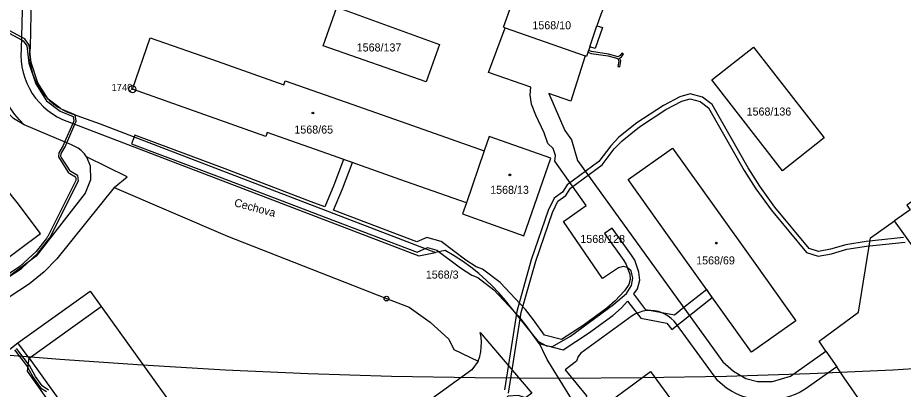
# Model space of a CAD drawing. Extents: x -644096 to -634268, y -1141430 to -1133463.
# Drawn here: x -638798.1 to -638609.9, y -1138437.2 to -1138358.4 of the extents above; entities that cross this region are included whole.
import ezdxf

# ---------------------------------------------------------------- set-up
doc = ezdxf.new("R2010")
doc.units = 0
for name, color, linetype in [('_CIVIL_CONSTRUCTION', 7, 'Continuous'), ('B_Hranice _3D', 7, 'Continuous'), ('M_Svah_Nasyp', 7, 'Continuous'), ('M_Svah_Zarez', 7, 'Continuous'), ('spodek_zarez', 7, 'Continuous'), ('svrsek_osa_terminal_VRT', 7, 'Continuous'), ('svrsek_osa_VRT', 7, 'Continuous'), ('svrsek_popisy_VRT', 7, 'Continuous'), ('terminal_VRT', 7, 'Continuous')]:
    doc.layers.add(name, color=color, linetype=linetype)

msp = doc.modelspace()

# ---------------------------------------------------------------- linework, layer by layer
at = {"layer": '_CIVIL_CONSTRUCTION'}
for centre, radius in [((-638773.7, -1138373.56), 0.75), ((-638773.7, -1138373.56), 0.03), ((-638719.74, -1138417.98), 0.5), ((-638719.74, -1138417.98), 0.0303)]:
    msp.add_circle(centre, radius, dxfattribs=at)
at = {"layer": 'B_Hranice _3D'}
for points in [[(-638800.31, -1138413.61), (-638797.26, -1138411.59), (-638796.05, -1138410.44), (-638793.81, -1138408.32), (-638791.23, -1138405.07), (-638785.17, -1138393.01), (-638785.29, -1138391.88), (-638785.36, -1138391.84), (-638786.8, -1138391.01), (-638786.94, -1138390.92), (-638787.71, -1138389.7), (-638788.8, -1138387.96), (-638788.89, -1138387.82), (-638788.85, -1138387.24), (-638788.44, -1138386.53), (-638787.99, -1138385.76), (-638787.64, -1138384.96), (-638785.91, -1138381), (-638785.64, -1138380.37), (-638785.88, -1138379.02), (-638786.1, -1138378.93), (-638788.44, -1138377.97), (-638788.81, -1138377.82), (-638789.07, -1138377.62), (-638791.57, -1138375.68), (-638793.79, -1138372.23), (-638795.18, -1138367.92), (-638795.64, -1138364.21), (-638796.56, -1138362.9), (-638797.27, -1138362.52), (-638803.21, -1138359.34)], [(-638803.22, -1138359.9), (-638797.28, -1138363.08), (-638796.9, -1138363.28), (-638796.12, -1138364.39), (-638795.68, -1138368.02), (-638794.25, -1138372.45), (-638791.95, -1138376.02), (-638789.07, -1138378.26), (-638786.32, -1138379.38)], [(-638609.88, -1138405.06), (-638617.86, -1138405.87), (-638622.12, -1138406.55), (-638625.39, -1138407.5), (-638627.97, -1138407.96), (-638629.92, -1138407.34), (-638637.21, -1138398.56), (-638640.43, -1138394.17), (-638642.87, -1138390.27), (-638650.57, -1138376.85), (-638652.63, -1138375.23), (-638655.25, -1138374.57), (-638657.38, -1138375.16), (-638660.87, -1138377.04), (-638666.53, -1138380.7), (-638670.37, -1138383.75), (-638672.09, -1138385.61), (-638674.64, -1138388.89), (-638681.38, -1138393.84), (-638682.37, -1138395.4), (-638684.14, -1138396.66), (-638685.4, -1138399.31), (-638688.99, -1138409.78), (-638692.07, -1138420.74), (-638694.69, -1138437.34)], [(-638693.79, -1138438.02), (-638691.09, -1138420.96), (-638688.03, -1138410.08), (-638684.48, -1138399.69), (-638683.34, -1138397.32), (-638681.63, -1138396.1), (-638680.64, -1138394.54), (-638673.94, -1138389.61), (-638671.33, -1138386.25), (-638669.69, -1138384.49), (-638665.95, -1138381.52), (-638660.37, -1138377.9), (-638657, -1138376.1), (-638655.23, -1138375.61), (-638653.09, -1138376.15), (-638651.35, -1138377.51), (-638643.73, -1138390.79), (-638641.25, -1138394.73), (-638637.99, -1138399.18), (-638630.5, -1138408.2), (-638628.03, -1138408.98), (-638625.17, -1138408.48), (-638621.9, -1138407.53), (-638617.74, -1138406.87), (-638609.54, -1138406.04)], [(-638786.32, -1138379.38), (-638786.16, -1138380.31), (-638786.38, -1138380.82), (-638788.1, -1138384.77), (-638788.43, -1138385.54), (-638788.9, -1138386.33), (-638789.35, -1138387.08), (-638789.41, -1138387.94), (-638789.2, -1138388.27), (-638788.11, -1138390), (-638787.3, -1138391.3), (-638787.02, -1138391.46), (-638785.77, -1138392.18), (-638785.72, -1138392.58), (-638785.69, -1138392.91), (-638791.65, -1138404.79), (-638791.78, -1138404.96), (-638791.98, -1138405.21), (-638794.17, -1138407.98), (-638797.58, -1138411.19), (-638801.32, -1138413.68)], [(-638798.76, -1138428.86), (-638795.99, -1138432.44), (-638795.88, -1138432.64), (-638794.73, -1138434.8), (-638793.21, -1138436.88), (-638791.93, -1138437.72)], [(-638791.51, -1138437.4), (-638792.87, -1138436.52), (-638794.31, -1138434.54), (-638795.57, -1138432.16), (-638795.79, -1138431.87), (-638798.32, -1138428.6)]]:
    msp.add_lwpolyline(points, dxfattribs=at)
for points in [[(-638676.96, -1138365.75), (-638676.27, -1138366), (-638672.64, -1138366.52), (-638670.61, -1138367.06), (-638670.38, -1138367.61), (-638670.55, -1138368.75), (-638670.15, -1138368.81), (-638669.96, -1138367.55), (-638670.22, -1138366.97), (-638669.77, -1138366.69), (-638669.41, -1138366.13), (-638669.75, -1138365.91), (-638670.06, -1138366.39), (-638670.51, -1138366.68), (-638672.56, -1138366.12), (-638676.17, -1138365.6), (-638676.83, -1138365.37)], [(-638660.14, -1138423.22), (-638659.14, -1138424.55), (-638650.54, -1138417.72), (-638650.94, -1138417.15), (-638651.7, -1138416.09), (-638656.55, -1138419.9), (-638658.51, -1138421.5), (-638664.6, -1138420.35), (-638667.18, -1138416.95), (-638666.4, -1138415.9), (-638665.92, -1138414.11), (-638666.09, -1138412.36), (-638666.98, -1138409.82), (-638667.7, -1138408.76), (-638671.75, -1138403.06), (-638673.38, -1138404.21), (-638669.34, -1138409.9), (-638668.78, -1138410.72), (-638668.57, -1138411.4), (-638668.05, -1138412.8), (-638667.94, -1138413.93), (-638668.24, -1138415.02), (-638669.2, -1138416.32), (-638671.17, -1138418.49), (-638672.93, -1138420.04), (-638677.98, -1138423.7), (-638682.53, -1138426.68), (-638686.14, -1138425.74), (-638688.51, -1138422.48), (-638690.22, -1138420.32), (-638695.56, -1138414.6), (-638699.33, -1138411.75), (-638700.7, -1138411.22), (-638702.86, -1138409.84), (-638708.14, -1138405.88), (-638711.17, -1138405), (-638713.28, -1138405.95), (-638730.95, -1138399.26), (-638729.05, -1138394.68), (-638726.96, -1138389.13), (-638728.85, -1138388.47), (-638730.91, -1138393.94), (-638732.82, -1138398.55), (-638735.76, -1138397.44), (-638754.01, -1138390.48), (-638773.18, -1138383.31), (-638773.88, -1138385.19), (-638754.71, -1138392.36), (-638736.48, -1138399.3), (-638732.62, -1138400.77), (-638713.22, -1138408.11), (-638711.03, -1138407.12), (-638709.04, -1138407.7), (-638704, -1138411.48), (-638701.6, -1138413.02), (-638700.31, -1138413.51), (-638696.9, -1138416.1), (-638691.74, -1138421.62), (-638690.11, -1138423.68), (-638687.34, -1138427.5), (-638682.17, -1138428.84), (-638676.84, -1138425.34), (-638671.67, -1138421.6), (-638669.77, -1138419.91), (-638668.5, -1138418.52), (-638665.72, -1138422.17)]]:
    msp.add_lwpolyline(points, close=True, dxfattribs=at)
at = {"layer": 'M_Svah_Nasyp'}
for p, q in [((-638676.55, -1138364.56), (-638675.02, -1138360.11)), ((-638795.65, -1138430.64), (-638780.34, -1138419.68))]:
    msp.add_line(p, q, dxfattribs=at)
at = {"layer": 'M_Svah_Zarez'}
for centre in [(-638735.36, -1138378.62), (-638693.51, -1138391.74), (-638649.67, -1138406.22)]:
    msp.add_circle(centre, 0.175, dxfattribs=at)
at = {"layer": 'spodek_zarez'}
msp.add_circle((-638683.07, -1137056.85), 1378.08, dxfattribs=at)
at = {"layer": 'svrsek_osa_terminal_VRT'}
msp.add_arc((-642050.26, -1145189.6), 8802.25, 41.413152, 75.317049, dxfattribs=at)
at = {"layer": 'terminal_VRT'}
for p, q in [((-638795.47, -1138285.03), (-638797.33, -1138365.14)), ((-638793.57, -1138285.07), (-638795.45, -1138364.76)), ((-638694.54, -1138360.52), (-638677.54, -1138366.51)), ((-638786.64, -1138385.39), (-638796.67, -1138381.11)), ((-638698.95, -1138386.64), (-638702.75, -1138397.68)), ((-638707.23, -1138407.77), (-638709.3, -1138408.19)), ((-638687.43, -1138427.05), (-638693.07, -1138420.08)), ((-638649.37, -1138435.42), (-638658.12, -1138423.42)), ((-638795.65, -1138430.64), (-638798.02, -1138427.35)), ((-638626.38, -1138429.11), (-638624.06, -1138432.49)), ((-638624.06, -1138432.49), (-638630.78, -1138437.17))]:
    msp.add_line(p, q, dxfattribs=at)
for points in [[(-638796.67, -1138381.11), (-638798.96, -1138379.8), (-638801.88, -1138376.93), (-638824.11, -1138348.03), (-638859.23, -1138301.56), (-638861.18, -1138299.83)], [(-638694.54, -1138360.52), (-638694.84, -1138360.41), (-638691.76, -1138351.61), (-638691.1, -1138349.6), (-638692.05, -1138349.29), (-638691.57, -1138347.82), (-638690.62, -1138348.13), (-638684.33, -1138350.33), (-638685.01, -1138352.42), (-638676.35, -1138355.48), (-638675.14, -1138351.84), (-638672.61, -1138352.7), (-638673.68, -1138356.44), (-638674.21, -1138357.75), (-638675.02, -1138360.11), (-638673.87, -1138360.51), (-638675.4, -1138364.96), (-638676.55, -1138364.56), (-638677.26, -1138366.61), (-638677.54, -1138366.51)], [(-638708.43, -1138364.06), (-638711.29, -1138372.04), (-638733.17, -1138364.36), (-638730.26, -1138356.16), (-638708.43, -1138364.06)], [(-638687.43, -1138427.05), (-638685.77, -1138427.99), (-638684.47, -1138428.13), (-638680.67, -1138425.92), (-638671.49, -1138419.22), (-638668.74, -1138416.89), (-638667.66, -1138415.18), (-638667.43, -1138413.63), (-638667.76, -1138412.1), (-638668.57, -1138411.4), (-638669.45, -1138411.2), (-638670.47, -1138411.46), (-638673.81, -1138413.7), (-638682.1, -1138401.61), (-638677.31, -1138398.21), (-638683.99, -1138388.81), (-638683.83, -1138387.62), (-638684.34, -1138386.18), (-638685.48, -1138385.1), (-638686.25, -1138382.82), (-638687.99, -1138379.06), (-638688.91, -1138376.75), (-638689.23, -1138374.78), (-638689.04, -1138373.17), (-638698.06, -1138370.06), (-638694.54, -1138360.52)], [(-638702.75, -1138397.68), (-638716.86, -1138392.69), (-638730.97, -1138387.71), (-638745.05, -1138382.73), (-638745.35, -1138383.57), (-638759.52, -1138378.57), (-638773.7, -1138373.56), (-638769.93, -1138362.66), (-638755.73, -1138367.65), (-638741.53, -1138372.64), (-638741.24, -1138371.79), (-638727.11, -1138376.75), (-638713.03, -1138381.7), (-638698.95, -1138386.64)], [(-638796.67, -1138381.11), (-638797.7, -1138380.06), (-638798.65, -1138378.94), (-638799.53, -1138377.76), (-638800.32, -1138376.52), (-638801.03, -1138375.23), (-638801.32, -1138374.63), (-638801.89, -1138373.28), (-638802.38, -1138371.89), (-638802.76, -1138370.48), (-638803.06, -1138369.03), (-638803.25, -1138367.58), (-638803.34, -1138366.11), (-638803.33, -1138364.64)], [(-638795.45, -1138364.76), (-638795.53, -1138365.91), (-638795.51, -1138367.06), (-638795.39, -1138368.2), (-638795.17, -1138369.33), (-638794.85, -1138370.44), (-638794.44, -1138371.51), (-638794.08, -1138372.29), (-638793.51, -1138373.29), (-638792.85, -1138374.23), (-638792.12, -1138375.12), (-638791.31, -1138375.94), (-638790.44, -1138376.69), (-638789.5, -1138377.35), (-638788.51, -1138377.94), (-638787.47, -1138378.43)], [(-638626.77, -1138383.85), (-638635.61, -1138390.92), (-638650.61, -1138371.61), (-638641.79, -1138364.64), (-638626.77, -1138383.85)], [(-638783.43, -1138387.9), (-638782.67, -1138389.81), (-638782.58, -1138392.78), (-638783.73, -1138395.59), (-638794.13, -1138409.01), (-638801.23, -1138414.3), (-638805.2, -1138414.18), (-638810.25, -1138412.94), (-638814.27, -1138409.96), (-638847.98, -1138366.47), (-638850.79, -1138368.55)], [(-638797.33, -1138365.14), (-638797.38, -1138366.36), (-638797.32, -1138367.59), (-638797.16, -1138368.81), (-638796.91, -1138370.01), (-638796.56, -1138371.18), (-638796.11, -1138372.32), (-638795.59, -1138373.41), (-638794.97, -1138374.46), (-638794.26, -1138375.46), (-638793.47, -1138376.4), (-638792.61, -1138377.28), (-638791.68, -1138378.08), (-638790.69, -1138378.8), (-638789.65, -1138379.44), (-638788.55, -1138379.99)], [(-638677.54, -1138366.51), (-638680.6, -1138376.08), (-638685.26, -1138374.46), (-638681.82, -1138382.34), (-638680.45, -1138384.28), (-638679.12, -1138388.69), (-638648.25, -1138431.37), (-638645.98, -1138433.39), (-638643.38, -1138434.94), (-638640.91, -1138435.54), (-638637.7, -1138435.54), (-638633.88, -1138434.46), (-638626.38, -1138429.11)], [(-638777.6, -1138394.43), (-638789.75, -1138409.53), (-638792.48, -1138412.3), (-638795.55, -1138414.84), (-638809, -1138423.62), (-638850.79, -1138368.55)], [(-638788.55, -1138379.99), (-638712.86, -1138408.92), (-638709.3, -1138408.19)], [(-638787.47, -1138378.43), (-638782.51, -1138380.24), (-638780.53, -1138380.93), (-638709.3, -1138408.19)], [(-638702.75, -1138397.68), (-638703.55, -1138400.02), (-638690.52, -1138404.65), (-638684.8, -1138388.2), (-638697.9, -1138383.58), (-638698.95, -1138386.64)], [(-638783.43, -1138387.9), (-638783.91, -1138387.26), (-638784.47, -1138386.69), (-638784.57, -1138386.59), (-638785.21, -1138386.11), (-638785.9, -1138385.7), (-638786.64, -1138385.39)], [(-638650.21, -1138398.31), (-638641.48, -1138410.5), (-638632.74, -1138422.69), (-638642.21, -1138429.35), (-638650.94, -1138417.15), (-638659.68, -1138404.95), (-638668.42, -1138392.73), (-638658.96, -1138386.1), (-638650.21, -1138398.31)], [(-638777.6, -1138394.43), (-638774.81, -1138392.13), (-638783.43, -1138387.9)], [(-638813.13, -1138396.46), (-638808.37, -1138402.7), (-638807.34, -1138404.06), (-638802.2, -1138410.8), (-638793.24, -1138404.16), (-638798.21, -1138397.63), (-638799.38, -1138396.09), (-638804.2, -1138389.69)], [(-638777.6, -1138394.43), (-638753.52, -1138404.71), (-638719.74, -1138417.98), (-638714.94, -1138419.83), (-638710.48, -1138423), (-638706.46, -1138426.6), (-638705.41, -1138428.75), (-638700.23, -1138431.25)], [(-638602.95, -1138395.21), (-638603.51, -1138395.61), (-638604.22, -1138394.61), (-638609.21, -1138398.15), (-638608.5, -1138399.15), (-638611.79, -1138401.52)], [(-638626.38, -1138429.11), (-638627.81, -1138427.03), (-638619.49, -1138420.87), (-638616.88, -1138405.11), (-638611.79, -1138401.52)], [(-638606.88, -1138407.05), (-638607.48, -1138407.47), (-638611.79, -1138401.52)], [(-638693.07, -1138420.08), (-638694.42, -1138418.39), (-638695.85, -1138416.77), (-638697.36, -1138415.22), (-638698.51, -1138414.12), (-638700.13, -1138412.69), (-638701.82, -1138411.34), (-638703.57, -1138410.06), (-638705.37, -1138408.88), (-638707.23, -1138407.77)], [(-638798.02, -1138427.35), (-638782.7, -1138416.4), (-638780.34, -1138419.68), (-638755.62, -1138454), (-638752.32, -1138451.62), (-638747.76, -1138457.93), (-638751.06, -1138460.32), (-638749.99, -1138461.81), (-638755.13, -1138465.51), (-638752.98, -1138468.49), (-638752.3, -1138469.74)], [(-638658.12, -1138423.42), (-638658.64, -1138422.77), (-638659.24, -1138422.19), (-638659.9, -1138421.68), (-638660.62, -1138421.26), (-638661.38, -1138420.93), (-638661.97, -1138420.74), (-638662.79, -1138420.57), (-638663.62, -1138420.51), (-638664.45, -1138420.54), (-638665.28, -1138420.67), (-638666.08, -1138420.9), (-638666.85, -1138421.22), (-638667.57, -1138421.63)], [(-638667.57, -1138421.63), (-638678.47, -1138429.54), (-638679.01, -1138430.25), (-638679.36, -1138431.29), (-638681.74, -1138433.08), (-638677.25, -1138438.63), (-638677.57, -1138440.14), (-638677.7, -1138442.1), (-638677.44, -1138444.02)], [(-638700.23, -1138431.25), (-638699.92, -1138430.26), (-638699.7, -1138429.25), (-638699.59, -1138428.26), (-638699.56, -1138427.23), (-638699.64, -1138426.2), (-638699.82, -1138425.18)], [(-638699.82, -1138425.18), (-638688.82, -1138438.01), (-638690.22, -1138439.01), (-638691.65, -1138438.54), (-638693.87, -1138438.69), (-638694.14, -1138438.8)], [(-638677.44, -1138444.02), (-638685.56, -1138430.89), (-638687.43, -1138427.05)], [(-638780.03, -1138474.36), (-638781, -1138472.01), (-638802.47, -1138441.75), (-638799.25, -1138439.46), (-638801.88, -1138439.38), (-638805.46, -1138440.26), (-638808.66, -1138435.75), (-638798.02, -1138427.35)], [(-638765.78, -1138475.69), (-638766.95, -1138474.29), (-638795.97, -1138433.38), (-638795.65, -1138430.64)], [(-638795.65, -1138430.64), (-638765.31, -1138472.85), (-638760.16, -1138469.14), (-638758.01, -1138472.11), (-638757.12, -1138473.21)], [(-638700.23, -1138431.25), (-638701.57, -1138433.12), (-638752.3, -1138469.74)], [(-638611.9, -1138450.17), (-638621.16, -1138436.71), (-638622.35, -1138434.98), (-638624.06, -1138432.49)], [(-638672.46, -1138440.55), (-638672.75, -1138440.16), (-638667.18, -1138436.07), (-638663.63, -1138433.46), (-638651.64, -1138449.78), (-638641.66, -1138463.36), (-638650.78, -1138470.06), (-638651.12, -1138469.6)], [(-638630.78, -1138437.17), (-638631.83, -1138437.8), (-638632.93, -1138438.33), (-638634.08, -1138438.78), (-638635.25, -1138439.13), (-638636.45, -1138439.39), (-638637.66, -1138439.54), (-638638.89, -1138439.6), (-638639.43, -1138439.59), (-638640.65, -1138439.51), (-638641.86, -1138439.32), (-638643.05, -1138439.04), (-638644.22, -1138438.66), (-638645.35, -1138438.18), (-638646.43, -1138437.62), (-638647.47, -1138436.97), (-638648.45, -1138436.23), (-638649.37, -1138435.42)]]:
    msp.add_lwpolyline(points, dxfattribs=at)

# ---------------------------------------------------------------- texts
at = {"layer": '_CIVIL_CONSTRUCTION'}
msp.add_text('1740', height=1.5, dxfattribs=at).set_placement((-638778.15, -1138373.94))
at = {"layer": 'svrsek_osa_VRT'}
for s, p in [('1568/10', (-638688.73, -1138360.86)), ('1568/137', (-638726.05, -1138365.57)), ('1568/136', (-638643.22, -1138379.16)), ('1568/65', (-638739.29, -1138382.98)), ('1568/13', (-638697.7, -1138395.76)), ('1568/128', (-638678.54, -1138406.18)), ('1568/69', (-638653.94, -1138410.73)), ('1568/3', (-638711.37, -1138413.74))]:
    msp.add_text(s, height=1.7, dxfattribs=at).set_placement(p)
at = {"layer": 'svrsek_popisy_VRT'}
msp.add_text('Cechova', height=1.7, rotation=345, dxfattribs=at).set_placement((-638752.2, -1138398.36))

doc.saveas('drawing.dxf')
